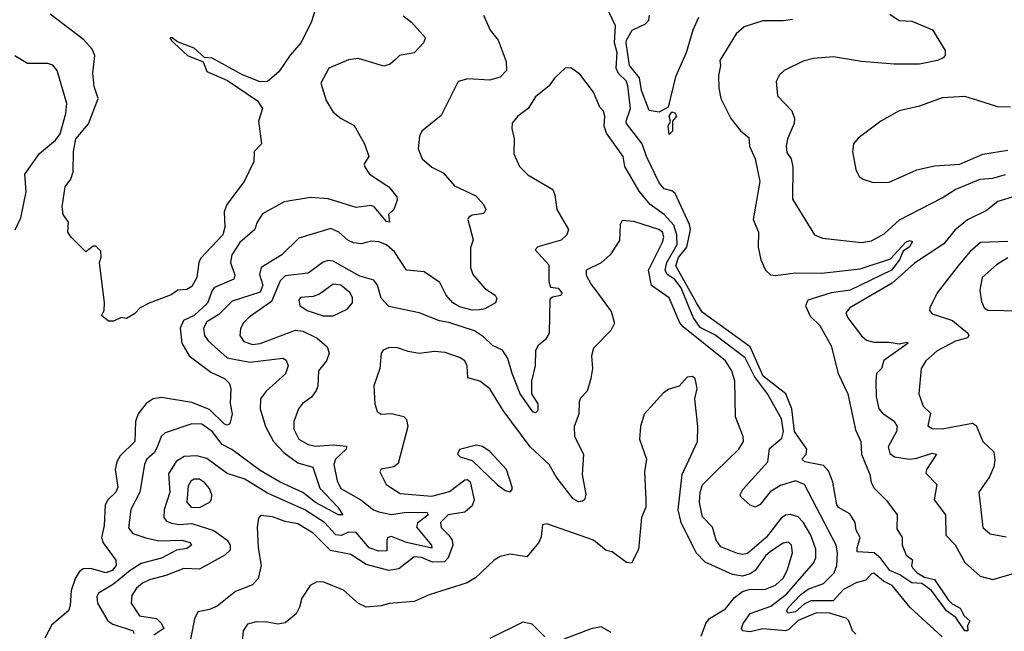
# Model space of a CAD drawing. Extents: x 1552294 to 1694791, y 811929 to 917222.
# Tile 551 of 643: x 1658674 to 1662571, y 899724 to 902147. Entities that reach past the tile are written whole.
import ezdxf

# ---------------------------------------------------------------- set-up
doc = ezdxf.new("R2010")
doc.units = 0

msp = doc.modelspace()

# ---------------------------------------------------------------- linework, layer by layer
at = {"layer": '0CON10XD'}
for points in [[(1659850, 902205), (1659827.5, 902135), (1659787.1, 902055), (1659744.4, 902005.6), (1659699.9, 901940.1), (1659655, 901901.9), (1659625, 901900), (1659555, 901928), (1659435, 901993.9), (1659405, 901996.5), (1659365, 902034.3), (1659298.8, 902058.8), (1659277.5, 902075), (1659270, 902075), (1659273.3, 902065), (1659285, 902053.8), (1659338, 902005), (1659400.2, 901980.2), (1659415, 901941.5), (1659496.3, 901906.3), (1659615.4, 901825), (1659634.2, 901795), (1659618.8, 901745), (1659631.2, 901655), (1659602, 901625), (1659600.8, 901585), (1659562.9, 901505), (1659494, 901415), (1659482.9, 901385), (1659485.3, 901325), (1659477.6, 901295), (1659390, 901200), (1659382.5, 901185), (1659375.4, 901125), (1659355, 901090), (1659335, 901077.5), (1659300, 901075), (1659273.6, 901056.4), (1659186.4, 901023.6), (1659150, 901005), (1659128.3, 900981.7), (1659097, 900963), (1659075, 900967.5), (1659045, 900952.5)], [(1659045, 900952.5), (1659025, 900952.5), (1658997.5, 900975), (1659007.5, 900995), (1659010, 901025), (1658990, 901185), (1658996.4, 901206.4), (1658995, 901230), (1658975, 901250), (1658965, 901250), (1658935, 901227.5), (1658877.5, 901285), (1658864, 901305), (1658866.7, 901345), (1658846, 901375), (1658842.2, 901405), (1658854.2, 901485), (1658875.6, 901514.4), (1658885.5, 901544.5), (1658886.2, 901625), (1658896.5, 901675), (1658945.6, 901734.4), (1658983.8, 901835), (1658968.4, 901881.6), (1658962.8, 901935), (1658971.1, 902005), (1658960, 902030), (1658927.3, 902067.3), (1658795, 902168.8)], [(1660508.9, 902165), (1660535.7, 902105), (1660568.1, 902065), (1660599.4, 901980.6), (1660600.5, 901945), (1660575, 901919.5), (1660533.3, 901906.7), (1660448, 901912), (1660408.8, 901901.2), (1660342.5, 901767.5), (1660265.8, 901705), (1660255.6, 901685), (1660250.8, 901635), (1660266.2, 901595), (1660305, 901562.5), (1660350.3, 901540.3), (1660395, 901488.9), (1660479.2, 901449.3), (1660510, 901415), (1660518.6, 901395), (1660511.4, 901378.6), (1660465, 901372.5), (1660451.4, 901365), (1660446.9, 901355), (1660468, 901275), (1660457.7, 901242.3), (1660457.7, 901165), (1660467, 901137), (1660515, 901081.9), (1660556, 901055), (1660562.7, 901042.7), (1660557.5, 901025), (1660515, 901001.8), (1660493.3, 900996.7), (1660465, 900996.4), (1660415, 901009.4), (1660388.4, 901025), (1660361.6, 901055), (1660336.7, 901105), (1660275, 901148.2), (1660205, 901154.4), (1660157.5, 901227.5), (1660125, 901254.1), (1660095, 901266.8), (1660065, 901269.3), (1660025, 901258.7), (1659995, 901262.7), (1659973.2, 901273.2), (1659936.9, 901305), (1659905, 901318.8), (1659779.1, 901280.9), (1659710.9, 901215), (1659629.1, 901165), (1659623.2, 901136.8), (1659635.9, 901095), (1659625, 901067.6), (1659515, 901031.8), (1659461.7, 900978.3), (1659415, 900949.2), (1659401.2, 900925), (1659405.2, 900895.2), (1659420, 900875), (1659495, 900807), (1659585, 900789.7), (1659715.9, 900805.9), (1659728.3, 900798.3), (1659736.4, 900775), (1659726.4, 900743.6), (1659649.3, 900675), (1659626.8, 900645), (1659625.3, 900605), (1659646.5, 900535), (1659677.8, 900475), (1659720.4, 900430.4), (1659775, 900391.7), (1659834.1, 900374.1), (1659861.4, 900291.4), (1659932.7, 900215), (1659952.5, 900185), (1659935, 900184.6), (1659845, 900234), (1659795, 900273.9), (1659705, 900314.5), (1659625, 900360.2), (1659513.7, 900443.7), (1659475, 900463.1), (1659435, 900515.7), (1659395, 900544.2), (1659355, 900546.1), (1659249.7, 900510.3), (1659233.8, 900495), (1659220.2, 900459.8), (1659207.3, 900432.7), (1659176.3, 900403.7), (1659167.3, 900385), (1659149.3, 900275), (1659113.2, 900206.8), (1659103.8, 900133.8), (1659121.4, 900111.4), (1659173.5, 900093.5), (1659225, 900082.6), (1659317.5, 900085), (1659347.1, 900075), (1659353.2, 900065), (1659335, 900052.1), (1659294.4, 900045.6), (1659235, 900012.8), (1659155, 899991.8), (1659111.5, 899965), (1659045, 899909.8), (1658985.6, 899875), (1658979.4, 899860.6), (1658981.8, 899835), (1659022.8, 899765), (1659042, 899752), (1659123.1, 899725), (1659126.2, 899715)], [(1662283.1, 899885), (1662245, 899913.3), (1662205, 899915.9), (1662157.9, 899947.9), (1662117.8, 899965), (1662082.7, 900012.7), (1662055.1, 900035.1), (1661988.9, 900038.9), (1661987.9, 900055), (1662000.2, 900095), (1661984.2, 900124.2), (1661980.9, 900155), (1661958.8, 900188.8), (1661915, 900214), (1661908, 900225), (1661892.2, 900315), (1661876.7, 900356.7), (1661855, 900380), (1661781.2, 900395), (1661770, 900405), (1661786.5, 900423.5), (1661788.8, 900445), (1661740.8, 900515), (1661730, 900605), (1661706.6, 900665), (1661616.6, 900735), (1661565, 900850.6), (1661375, 900987.9), (1661352.4, 901025), (1661270.9, 901170.9), (1661281.1, 901205), (1661314.5, 901245), (1661329.3, 901315), (1661324.9, 901334.9), (1661267.8, 901457.8), (1661255, 901468.2), (1661225, 901476.4), (1661205, 901500.2), (1661154.5, 901605), (1661137.5, 901655), (1661075.7, 901735.7), (1661074, 901745), (1661091, 901795), (1661080.7, 901885), (1661074.5, 901905), (1661044.1, 901934.1), (1661034.1, 901955), (1661038.5, 902015), (1661028, 902055), (1661031.7, 902121.7), (1660997.7, 902195)], [(1661360, 902155), (1661338, 902105), (1661311.4, 902015), (1661269.5, 901920.5), (1661240, 901800), (1661205, 901780), (1661165, 901786.7), (1661135, 901866.7), (1661126.3, 901916.4), (1661087.3, 901965), (1661074.3, 902055), (1661075, 902065.7), (1661098.5, 902105), (1661150.4, 902129.6), (1661163.5, 902145), (1661167.1, 902165)], [(1662118.3, 902168.3), (1662155, 902143.8), (1662205, 902140.6), (1662287.1, 902107.1), (1662336.2, 902025), (1662336.2, 902005), (1662328.8, 901995), (1662306.7, 901985), (1662235, 901970.4), (1662135, 901970), (1662005, 901981.5), (1661895, 902000), (1661815, 901993.3), (1661775, 901982.9), (1661700, 901945), (1661681.2, 901928.8), (1661668.3, 901901.7), (1661672.5, 901845), (1661729.4, 901785), (1661740.6, 901755), (1661738.6, 901735), (1661712.5, 901675), (1661707.8, 901645), (1661710.7, 901620.7), (1661727.5, 901595), (1661733.6, 901563.6), (1661732.2, 901435), (1661819.2, 901295), (1661851.4, 901281.4), (1662005, 901264.4), (1662045, 901271.2), (1662095, 901298.9), (1662156.2, 901353.8), (1662325, 901440.5), (1662376.6, 901473.4), (1662475, 901515.2), (1662525, 901518.5), (1662575, 901533.5)], [(1660191.9, 902161.9), (1660225, 902137.5), (1660280, 902075), (1660272.5, 902055), (1660235, 902015.7), (1660176.7, 902005), (1660161.4, 901988.6), (1660139.8, 901970.2), (1660115, 901962.7), (1660015, 901993.5), (1659975, 901988.2), (1659897.5, 901955), (1659865.7, 901895), (1659886.3, 901826.3), (1659915, 901780), (1659946.7, 901755), (1659998.1, 901728.1), (1660038.5, 901655), (1660056, 901605), (1660037.5, 901575), (1660038.6, 901565), (1660058.5, 901535), (1660134.4, 901485), (1660166.5, 901445), (1660167.9, 901432.1), (1660154, 901395), (1660133.8, 901375), (1660137.5, 901345), (1660125, 901347.5), (1660076.2, 901405), (1660065, 901410), (1660005, 901403.2), (1659895, 901436.7), (1659825, 901442.1), (1659721.2, 901425), (1659635, 901377.3), (1659612.5, 901342.5), (1659604.1, 901315.9), (1659545, 901264.6), (1659512.9, 901215), (1659507.8, 901185), (1659525.8, 901135), (1659521.1, 901118.9), (1659445, 901085.9), (1659435, 901073.6), (1659416.8, 901023.2), (1659365, 900974.9), (1659322.7, 900955), (1659308.3, 900925), (1659315.6, 900865.6), (1659345, 900814.7), (1659429.8, 900749.8), (1659484.4, 900725), (1659504.3, 900705), (1659509.4, 900685), (1659506.7, 900626.7), (1659514.4, 900585), (1659505, 900546.2), (1659495, 900540), (1659485, 900544.7), (1659425, 900602.3), (1659355, 900630.5), (1659235, 900650.2), (1659202, 900645), (1659175, 900626.4), (1659142.1, 900585), (1659131.7, 900555), (1659129.4, 900475), (1659071.6, 900418.4), (1659057.7, 900395), (1659051.7, 900365), (1659062.7, 900295), (1659053.7, 900275), (1659023.1, 900245), (1659012.1, 900225), (1659007.5, 900142.4), (1658997.2, 900095), (1659004.8, 900074.8), (1659054.3, 900005), (1659055.3, 899985), (1659040, 899965), (1659015.1, 899954.9), (1658955, 899971.9), (1658925, 899970.8), (1658910, 899960), (1658894.1, 899935.9), (1658876.9, 899885), (1658873.8, 899826.2), (1658866.9, 899805), (1658801.3, 899748.7), (1658773.6, 899696.4)], [(1661732.6, 902147.4), (1661695, 902141.5), (1661615, 902142.3), (1661541.7, 902118.3), (1661509.9, 902090.1), (1661444.3, 901985), (1661447.8, 901965), (1661439.6, 901925), (1661440.3, 901875), (1661449.2, 901835), (1661488.5, 901755), (1661527.8, 901705), (1661559.4, 901679.4), (1661562.4, 901645), (1661584.1, 901595), (1661603.5, 901505), (1661576.9, 901355), (1661597.5, 901305), (1661597.1, 901245), (1661607.1, 901195), (1661626, 901155), (1661645, 901136), (1661665, 901133.1), (1661745, 901144.3), (1661847.7, 901142.3), (1661999.9, 901160.1), (1662120.6, 901199.4), (1662181.4, 901265), (1662195, 901271.9), (1662207.9, 901267.9), (1662195, 901246.9), (1662170.4, 901229.6), (1662156.1, 901195), (1662124.5, 901155), (1661960.4, 901075), (1661885, 901064.7), (1661793.2, 901035), (1661783.4, 901013.4), (1661802.5, 900972.5), (1661841.3, 900935), (1661885.3, 900855), (1661913.5, 900745), (1661951.8, 900665), (1661981.3, 900521.3), (1662003.3, 900475), (1662006.2, 900425), (1662038.1, 900345), (1662043.8, 900315), (1662055, 900292.5), (1662105, 900242.5), (1662146.7, 900185), (1662145, 900130), (1662166.7, 900095), (1662166.7, 900065), (1662182.5, 900025), (1662207, 900007), (1662203.3, 899985), (1662207.5, 899975), (1662226, 899955), (1662255, 899937.8), (1662295, 899928.9), (1662348.9, 899848.9), (1662365, 899832.5), (1662396.7, 899815), (1662411.9, 899785), (1662434.3, 899765), (1662425.5, 899745), (1662427.1, 899725), (1662415, 899726.2), (1662378.4, 899778.4), (1662341.8, 899805), (1662283.1, 899885)], [(1658656.2, 901313.8), (1658678.2, 901361.8), (1658699.2, 901465), (1658694.8, 901535.2), (1658752.8, 901617.2), (1658815, 901670), (1658834.4, 901695), (1658856.5, 901775), (1658860, 901815), (1658821.5, 901945), (1658805, 901967.1), (1658785, 901972.9), (1658705, 901973.5), (1658655, 902003.1)], [(1662325, 899702), (1662198.3, 899818.3), (1662127.5, 899905), (1662092.6, 899922.6), (1662055, 899954.4), (1662045, 899952), (1662023.3, 899926.7), (1661985, 899915.9), (1661935, 899889.6), (1661894.1, 899845), (1661805, 899844.7), (1661778.2, 899831.8), (1661745, 899801.2), (1661713.6, 899795), (1661709.6, 899805), (1661714.3, 899815), (1661765, 899870), (1661795, 899891.1), (1661855, 899913.4), (1661897.5, 899955), (1661907.5, 899985), (1661910.4, 900035), (1661905.5, 900065.5), (1661779.5, 900305), (1661745, 900320.3), (1661685, 900300.7), (1661644.1, 900275.9), (1661605, 900225.7), (1661585, 900215.8), (1661565, 900222.9), (1661530, 900255), (1661525.8, 900265), (1661535.7, 900285), (1661635.2, 900394.8), (1661641.6, 900448.4), (1661690.6, 900489.4), (1661696.7, 900515), (1661688.8, 900565), (1661633.5, 900665), (1661582.5, 900732.5), (1661545, 900807.7), (1661425, 900898.2), (1661367.6, 900927.6), (1661340.6, 900965), (1661325, 901002.9), (1661291.3, 901085), (1661265, 901118.7), (1661236.8, 901136.8), (1661227.9, 901155), (1661234.6, 901185.4), (1661275.5, 901255.5), (1661274.8, 901295), (1661262.4, 901332.4), (1661225, 901374.8), (1661169.1, 901415), (1661125, 901467.5), (1661068.4, 901565), (1661062.7, 901605), (1660996.9, 901696.9), (1660987.3, 901725), (1660990, 901765), (1660985, 901783.8), (1660970.2, 901800.2), (1660945, 901860), (1660890.3, 901930.3), (1660855, 901956), (1660832.5, 901955), (1660790, 901915), (1660770, 901885), (1660715, 901841.2), (1660686, 901795), (1660645.6, 901764.4), (1660623.2, 901736.8), (1660622, 901715), (1660631.4, 901675), (1660630, 901615), (1660651.4, 901565), (1660685, 901532.5), (1660783.4, 901473.4), (1660792.2, 901452.2), (1660799.4, 901395), (1660845.8, 901315), (1660839.2, 901295), (1660816.9, 901273.1), (1660725, 901246.5), (1660714.4, 901235), (1660768.2, 901175), (1660768.3, 901108.3), (1660775, 901087.5), (1660805, 901082.5), (1660820, 901065), (1660815, 901053.8), (1660782.5, 901047.5), (1660771.7, 901038.3), (1660770, 900905), (1660755, 900880), (1660724.4, 900855), (1660714.7, 900835.3), (1660713.7, 900775), (1660699.6, 900715), (1660699.4, 900665), (1660724.6, 900625), (1660725, 900598), (1660715, 900589.6), (1660705, 900593.5), (1660655, 900664.4), (1660622.6, 900745), (1660606, 900805), (1660585, 900836.9), (1660545, 900856.4), (1660509.9, 900889.9), (1660473.5, 900913.5), (1660372.6, 900947.4), (1660335, 900953.5), (1660255, 900985.5), (1660135, 901010.6), (1660105, 901043.1), (1660090.4, 901095), (1660075.3, 901115.3), (1660020.6, 901130.6), (1659915, 901189.5), (1659895, 901192.8), (1659875, 901186), (1659815, 901143.1), (1659725, 901131.6), (1659705, 901111.8), (1659670.4, 901029.6), (1659581.4, 900968.6), (1659558.9, 900945), (1659547.4, 900922.6), (1659544.7, 900895), (1659561.5, 900871.5), (1659595, 900860), (1659625, 900864), (1659765, 900916.4), (1659795, 900913), (1659851.8, 900885), (1659891.3, 900851.3), (1659899.2, 900825), (1659888.7, 900795), (1659857.1, 900755), (1659853.8, 900695), (1659847.5, 900677.5), (1659828.8, 900651.2), (1659793.4, 900626.6), (1659777.1, 900605), (1659758.5, 900555), (1659758.4, 900525), (1659779.2, 900485), (1659815, 900463.8), (1659845, 900457.6), (1659915, 900462.6), (1659967.3, 900457.3), (1659966.4, 900445), (1659924, 900405), (1659917.8, 900385), (1659929.7, 900319.7), (1659945, 900289.4), (1660024.6, 900245), (1660074.7, 900205), (1660095, 900197.3), (1660145, 900185.8), (1660195, 900194.6), (1660285, 900195.1), (1660290.8, 900185), (1660248.5, 900151.5), (1660243.7, 900136.4), (1660303.2, 900065), (1660305, 900052.7), (1660205, 900076), (1660145, 900099.5), (1660130.5, 900095), (1660126.3, 900085), (1660127.1, 900042.9), (1660095, 900040.6), (1660057.6, 900055), (1660005, 900115.5), (1659975, 900115.8), (1659947.2, 900102.8), (1659925, 900105.7), (1659880.4, 900155), (1659802.4, 900205), (1659655, 900270.7), (1659565, 900326.8), (1659495, 900349.1), (1659415, 900408.1), (1659375, 900419.5), (1659325, 900416.8), (1659293.7, 900396.3), (1659262.5, 900347.5), (1659267.6, 900275), (1659245.3, 900205), (1659243.8, 900175), (1659255, 900160.4), (1659275, 900151.5), (1659305, 900146.8), (1659355, 900150.5), (1659442.8, 900122.8), (1659494.8, 900084.8), (1659506.6, 900065), (1659507.5, 900045), (1659485.6, 900025), (1659385, 899970.4), (1659323.1, 899973.1), (1659252.5, 899945), (1659188.2, 899928.2), (1659160, 899915), (1659135.6, 899894.4), (1659117.3, 899865), (1659114.6, 899835), (1659147.5, 899785), (1659215, 899774.6), (1659235.5, 899755), (1659244, 899735), (1659205, 899708.3)], [(1662595, 901800), (1662545, 901801.1), (1662466.3, 901826.3), (1662415, 901842), (1662325, 901837.5), (1662235.4, 901804.6), (1662155, 901785.5), (1662082, 901745), (1661992.1, 901677.9), (1661974.2, 901655), (1661970, 901625), (1661983, 901553), (1661996, 901526), (1662012.5, 901515), (1662052.1, 901502.1), (1662115, 901503.6), (1662225, 901552), (1662295, 901567.1), (1662394.2, 901574.2), (1662485.7, 901614.3), (1662585, 901630.4)], [(1661245, 901692.5), (1661240, 901725), (1661250, 901745), (1661243.8, 901765), (1661255, 901781.2), (1661267.4, 901777.4), (1661274, 901765), (1661257.5, 901745), (1661258, 901705), (1661245, 901692.5)], [(1662625, 901449.8), (1662545, 901426.5), (1662499.7, 901390.3), (1662425, 901354.3), (1662375, 901312.8), (1662331.6, 901258.4), (1662215, 901181.6), (1662127.4, 901102.6), (1661959.4, 901005), (1661944, 900985), (1661951.1, 900965), (1662005, 900894.2), (1662025, 900876.7), (1662055, 900868.9), (1662115, 900869.4), (1662155, 900862.1), (1662185, 900869.4), (1662190.8, 900865), (1662093.6, 900796.4), (1662084.7, 900765.3), (1662065.3, 900744.7), (1662062.2, 900715)], [(1661982.6, 899712.6), (1661969.4, 899725), (1661955.5, 899765), (1661945.3, 899775.3), (1661878.8, 899795), (1661827.2, 899797.2), (1661755, 899766.9), (1661718.6, 899731.4), (1661705, 899726.1), (1661615, 899734), (1661565, 899721.5), (1661535, 899726.2), (1661531.1, 899735), (1661537.7, 899755), (1661565.2, 899794.8), (1661646.6, 899823.4), (1661708.9, 899871.1), (1661816.1, 899993.9), (1661825.2, 900015), (1661825, 900048.8), (1661805.6, 900105), (1661775, 900156), (1661755, 900176.8), (1661725, 900185.8), (1661705, 900183.6), (1661687.6, 900172.4), (1661628.5, 900095), (1661555, 900032.1), (1661535, 900027.6), (1661515, 900031.3), (1661448.7, 900058.7), (1661430, 900085), (1661416.3, 900136.3), (1661376.8, 900176.8), (1661364, 900234), (1661367.4, 900275), (1661376.7, 900303.3), (1661427.1, 900355), (1661520, 900445), (1661538.9, 900475), (1661537, 900495), (1661506.9, 900573.1), (1661504.2, 900715), (1661492.6, 900755), (1661467.4, 900795), (1661299.3, 900929.3), (1661286.2, 900946.2), (1661244.4, 901044.4), (1661175, 901093.3), (1661162.1, 901155), (1661218.3, 901265), (1661223.4, 901285), (1661218.3, 901305), (1661203.5, 901315), (1661105, 901347.8), (1661058.3, 901351.7), (1661050.8, 901335), (1661047.5, 901272.5), (1661010.8, 901215), (1660975, 901183.2), (1660916.2, 901153.8), (1660916.1, 901135), (1660935, 901097.3), (1660954.3, 901074.3), (1661015, 900990), (1661028.1, 900945), (1661013.1, 900915), (1660944.5, 900845), (1660937.5, 900815), (1660940.9, 900765), (1660934.4, 900725.6), (1660920, 900675), (1660893.3, 900646.7), (1660887.6, 900632.4), (1660886.2, 900583.8), (1660868.5, 900535), (1660870, 900495), (1660905.4, 900425), (1660900, 900345), (1660914.1, 900265.9), (1660908.8, 900245), (1660901.2, 900238.8), (1660885, 900236.9), (1660865, 900249.1), (1660796.8, 900335), (1660768.9, 900385), (1660693.9, 900455), (1660587.9, 900597.9), (1660535, 900684.4), (1660494.7, 900714.7), (1660447.3, 900727.3), (1660444.5, 900775), (1660435, 900795.5), (1660415, 900808.8), (1660358, 900828), (1660315, 900832.1), (1660254.6, 900824.6), (1660211.7, 900831.7), (1660165, 900848.2), (1660133, 900847), (1660112.6, 900837.4), (1660104.5, 900825.5), (1660099.2, 900765), (1660075.9, 900695.9), (1660079.2, 900625), (1660088.8, 900595), (1660105, 900584), (1660145, 900587.1), (1660194.2, 900574.2), (1660205, 900562.5), (1660210, 900535), (1660172.1, 900387.9), (1660155, 900375.6), (1660105, 900366.2), (1660098.8, 900355), (1660124, 900305), (1660179.5, 900269.5), (1660305, 900259.2), (1660375, 900277), (1660435, 900323.6), (1660445.6, 900325.6), (1660456.4, 900316.4), (1660472.1, 900245), (1660465, 900220.8), (1660435, 900195.6), (1660369.2, 900185), (1660339.4, 900155), (1660341.6, 900135), (1660372.5, 900105), (1660385.3, 900085), (1660387.9, 900065), (1660369.7, 900015), (1660355, 899998.9), (1660307.5, 899997.5), (1660263.8, 900016.2), (1660235, 900018.2), (1660175, 899971.5), (1660134.6, 899964.6), (1660045, 899988), (1659985, 900027.9), (1659904.1, 900044.1), (1659835, 900112.8), (1659775, 900150), (1659725, 900158.8), (1659675, 900177.1), (1659627.5, 900182.5), (1659618.6, 900171.4), (1659613.4, 900136.6), (1659617.7, 900055), (1659630, 899985), (1659617.3, 899932.7), (1659595, 899907.9), (1659528.3, 899881.7), (1659455, 899823.8), (1659425, 899810), (1659379.1, 899800.9), (1659366.3, 899773.7), (1659338.4, 899631.6)], [(1662585, 901267.3), (1662476.2, 901263.8), (1662435, 901227.1), (1662387.9, 901172.1), (1662305.6, 901065), (1662275.8, 901005), (1662274.2, 900994.2), (1662285, 900980.8), (1662365.3, 900955.3), (1662426.9, 900905), (1662430, 900895), (1662425, 900886.7), (1662377, 900873), (1662305.6, 900834.4), (1662260, 900795), (1662241.5, 900765), (1662232.9, 900665), (1662250, 900615), (1662278.1, 900588.1), (1662267.5, 900537.5), (1662285, 900527.1), (1662325, 900526), (1662445, 900548.5), (1662459.2, 900539.2), (1662486, 900475), (1662529.2, 900435), (1662533, 900403), (1662530, 900375), (1662511.8, 900335), (1662469.5, 900275), (1662485.5, 900135.5), (1662515, 900110), (1662578.3, 900098.3)], [(1662585, 901202.7), (1662539.6, 901175), (1662482.9, 901125), (1662474.4, 901075.6), (1662480.2, 901030.2), (1662491.5, 901005), (1662505, 900995.5), (1662635, 900993.9)], [(1659875, 900972.9), (1659915, 900972.9), (1659970.3, 900999.7), (1659990.8, 901025), (1659991.3, 901045), (1659981.2, 901065), (1659945, 901094.3), (1659915, 901098.8), (1659860.5, 901059.5), (1659835, 901050.3), (1659785, 901045.5), (1659778.6, 901035), (1659782, 901015), (1659812, 900995), (1659875, 900972.9)], [(1661371.1, 899705), (1661390, 899755), (1661404.6, 899775), (1661466.9, 899813.1), (1661502.6, 899857.4), (1661535, 899881.6), (1661561.2, 899888.8), (1661625, 899890.2), (1661665, 899907), (1661695, 899934.8), (1661711.6, 899965), (1661733.1, 900035), (1661728.2, 900065), (1661716.3, 900076.4), (1661695, 900073.3), (1661645, 900040.5), (1661625, 900022.5), (1661585, 899964.7), (1661565, 899951), (1661535, 899941.6), (1661495, 899949.2), (1661387, 899997), (1661351.2, 900035), (1661291.6, 900155), (1661280, 900205), (1661295.7, 900344.3), (1661356.7, 900475), (1661357.5, 900535), (1661345.5, 900644.5), (1661355.6, 900685.6), (1661347.1, 900725), (1661335, 900732.5), (1661315, 900730), (1661283.8, 900695), (1661245, 900682.9), (1661221.7, 900668.3), (1661145.7, 900584.3), (1661131.4, 900535), (1661127.5, 900485), (1661154, 900405), (1661146.9, 900355), (1661152, 900245), (1661152.5, 900215), (1661135.5, 900174.5), (1661122.4, 900047.6), (1661095, 899994), (1661075, 899996), (1661018.8, 900038.8), (1660995, 900044.3), (1660945, 900084.4), (1660760.8, 900149.2), (1660743.3, 900145), (1660737.7, 900097.7), (1660728.6, 900075), (1660680.7, 900019.3), (1660615, 900028.9), (1660575, 900020), (1660551.2, 900005), (1660478, 899935), (1660445, 899915.5), (1660295, 899868.6), (1660235, 899841.2), (1660135.5, 899834.5), (1660105, 899824.5), (1660045, 899819.6), (1660015, 899833.5), (1659955, 899887.1), (1659878, 899918), (1659849.7, 899920.3), (1659824, 899905), (1659790, 899855), (1659781.3, 899818.7), (1659767.6, 899792.4), (1659725, 899757.5), (1659695, 899752.2), (1659655, 899760.4), (1659609.3, 899760.7), (1659575, 899751.4), (1659558.1, 899725), (1659554.2, 899685)], [(1662062.2, 900715), (1662064.2, 900654.2), (1662074.6, 900605), (1662088.2, 900588.2), (1662135, 900556.8), (1662147.1, 900535), (1662144.7, 900515), (1662111.3, 900455), (1662117.9, 900427.9), (1662136.2, 900415), (1662195, 900405.3), (1662225, 900409.2), (1662285, 900429.7), (1662302.9, 900425), (1662262.5, 900365), (1662260.4, 900350.4), (1662303.3, 900305), (1662293.3, 900245), (1662337.5, 900185), (1662340, 900105), (1662375.9, 900065.9), (1662415, 899996.3), (1662475, 899941.8), (1662525, 899928.8), (1662625, 899957.7)], [(1660615, 900276.7), (1660623.3, 900285), (1660623.3, 900295), (1660600.8, 900365), (1660535, 900435.7), (1660505, 900456.2), (1660481.7, 900461.7), (1660415, 900443.3), (1660406.7, 900425), (1660416.7, 900415), (1660465, 900400), (1660565, 900304), (1660595, 900282), (1660615, 900276.7)], [(1659385, 900213.8), (1659426.5, 900235), (1659433.6, 900246.4), (1659434.2, 900265), (1659425, 900288.8), (1659405, 900313.4), (1659385, 900326.7), (1659365, 900326.8), (1659351.5, 900318.5), (1659340.5, 900299.5), (1659334.8, 900235), (1659352.9, 900215), (1659385, 900213.8)], [(1660752, 899702), (1660702.1, 899752.1), (1660665, 899760), (1660534.5, 899695.5)], [(1661015, 899719.2), (1660975, 899741.2), (1660935, 899734), (1660827.2, 899692.8)]]:
    msp.add_lwpolyline(points, dxfattribs=at)

doc.saveas('drawing.dxf')
